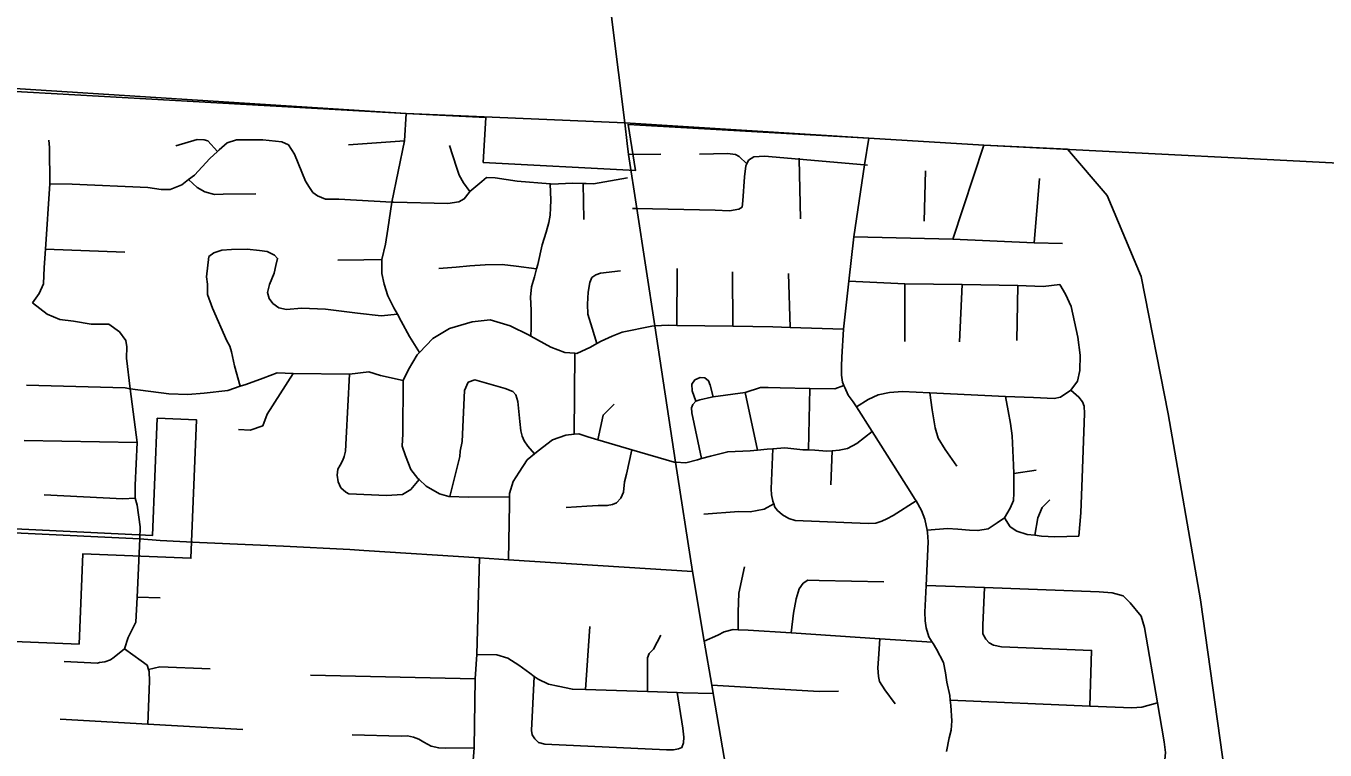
# Model space of a CAD drawing. Extents: x 1659811 to 1934326, y 644115 to 934867.
# Drawn here: x 1805504 to 1812113, y 776253 to 779936 of the extents above; entities that cross this region are included whole.
import ezdxf

# ---------------------------------------------------------------- set-up
doc = ezdxf.new("R2010")
doc.units = 0
for name, color, linetype in [('GM_X_City_Street', 7, 'Continuous'), ('GM_X_Corporation', 7, 'Continuous'), ('GM_X_County', 7, 'Continuous'), ('GM_X_County_Road', 7, 'Continuous'), ('GM_X_Township_Road', 7, 'Continuous')]:
    doc.layers.add(name, color=color, linetype=linetype)

msp = doc.modelspace()

# ---------------------------------------------------------------- linework, layer by layer
at = {"layer": 'GM_X_City_Street'}
for points in [[(1807366.2, 779040.7), (1807429.2, 779352.7), (1807438.2, 779490.6)], [(1805536.5, 778528), (1805570.4, 778575.7), (1805593, 778624.3), (1805597.3, 778707.4), (1805603.5, 778800.3), (1805625.9, 779132.9), (1805624.1, 779318.6), (1805620.7, 779355)], [(1805625.9, 779132.9), (1805739.4, 779131.9), (1806123.6, 779113.8), (1806191.5, 779104.6), (1806236.9, 779104.8), (1806296.4, 779128.2), (1806331.3, 779154.7), (1806361.1, 779177.4), (1806439.6, 779262.6), (1806478.8, 779298.2), (1806487.4, 779306.1), (1806527.8, 779341.8), (1806575.4, 779356.4), (1806708.6, 779357.6), (1806805.6, 779346.9), (1806839.5, 779331.9), (1806869.5, 779284.1), (1806926.1, 779147.2), (1806946, 779113.9), (1806963.4, 779089.2), (1806987.4, 779072.4), (1807028.6, 779055.8), (1807096.2, 779055.1), (1807366.2, 779040.7), (1807374.3, 779040.3), (1807650.5, 779032.5), (1807706.9, 779041.5), (1807733.7, 779056.4), (1807758.2, 779089.8), (1807762.8, 779093.8), (1807823, 779145.9), (1807846.4, 779165), (1807891.3, 779164.2), (1808002.6, 779146.3), (1808171.6, 779132.7), (1808175.6, 779132.3), (1808287.1, 779135.9), (1808339.4, 779134.7), (1808353.7, 779134.4)], [(1806266.7, 779326.4), (1806374.6, 779358.9), (1806410.1, 779357.3), (1806429.8, 779352.4), (1806478.8, 779298.2)], [(1807144.9, 779331.1), (1807429.2, 779352.7)], [(1807762.8, 779093.8), (1807730.2, 779139.1), (1807707.4, 779176.9), (1807693.6, 779217.4), (1807658.9, 779328.6)], [(1809849, 771681.5), (1809670.1, 772673.1), (1809518.9, 773511.2), (1809448.5, 773925.7), (1809405.9, 774177.4), (1809350.9, 774501.5), (1809323.6, 774660.3), (1809170.1, 775554.8), (1809104.4, 775937.9), (1809001.1, 776539.8), (1808993.5, 776583.7), (1808955.3, 776806.7), (1808894.4, 777161), (1808809.3, 777717.2), (1808703.3, 778410.3), (1808611.9, 779007.9), (1808569.8, 779283.1), (1808563, 779337.9)], [(1810187.7, 776245), (1810201.7, 776315.5), (1810211.3, 776354.4), (1810214.9, 776401), (1810210, 776480), (1810206.9, 776506.7), (1810204.3, 776530.1), (1810190, 776597.7), (1810182.2, 776645.4), (1810172.2, 776698.7), (1810137.2, 776765.3), (1810119.2, 776794.7), (1810114.4, 776802.4), (1810097.5, 776829.2), (1810083.2, 776874.8), (1810078.4, 776910.9), (1810077.4, 776953.8), (1810083.9, 777089.5), (1810094.8, 777312.7), (1810091.4, 777359.2), (1810088.9, 777371.2), (1810077.1, 777427.2), (1810060.4, 777471.9), (1810032.9, 777520.5), (1810028.7, 777527.9), (1809981.5, 777599.6), (1809809.2, 777873.1), (1809730.1, 777998.5), (1809713.4, 778025.1), (1809687.7, 778058.8), (1809670.6, 778096.6), (1809665.9, 778106.9), (1809657.6, 778125.1), (1809652.7, 778160.3), (1809653.2, 778205.1), (1809654.3, 778250.9), (1809662.8, 778394), (1809691.2, 778637.5), (1809715.3, 778864.3), (1809770.8, 779229), (1809791.7, 779366)], [(1810220.1, 778852.5), (1810376.9, 779330.6)], [(1808569.8, 779283.1), (1808733.8, 779284.2)], [(1808589.7, 779008.4), (1808611.9, 779007.9), (1809010.8, 778999.7), (1809083.2, 778995.5), (1809131.2, 779005.1), (1809148.1, 779014.7), (1809151.9, 779047.5), (1809160.2, 779168.8), (1809166.3, 779225), (1809171.5, 779235.7), (1809180, 779253.2), (1809207.3, 779270.6), (1809261.6, 779273.6), (1809437.5, 779258.2), (1809770.8, 779229), (1809785.6, 779227.6)], [(1808931.2, 779284.4), (1809073.3, 779287.9), (1809114.7, 779283.2), (1809133.3, 779271.9), (1809171.5, 779235.7)], [(1809444.1, 778954.4), (1809437.5, 779258.2), (1809437.4, 779263.1)], [(1810073.6, 778942.7), (1810080.9, 779198.7)], [(1806331.3, 779154.7), (1806374.7, 779114.4), (1806414.4, 779092.3), (1806462.6, 779079), (1806508, 779081.2), (1806673.3, 779082.3)], [(1808072.5, 778357.8), (1808073.5, 778398.4), (1808074.1, 778490.1), (1808070.6, 778557.5), (1808075.5, 778609.2), (1808090.7, 778660.5), (1808101.6, 778700.3), (1808107.8, 778722.8), (1808130.3, 778822.2), (1808151.4, 778887.7), (1808164.6, 778936.1), (1808171.5, 778973.8), (1808173.1, 779010.6), (1808173.7, 779050.4), (1808171.6, 779132.7)], [(1808342.2, 778951.7), (1808339.4, 779134.7)], [(1808353.7, 779134.4), (1808354.8, 779134.4), (1808391.2, 779133.5), (1808564.1, 779163.1)], [(1810634.3, 778832.7), (1810660.2, 779160.6)], [(1807506.1, 778275.8), (1807455.3, 778357.2), (1807412.5, 778435.4), (1807393.8, 778469.6), (1807375.8, 778502.4), (1807344.9, 778563.3), (1807326.3, 778623.2), (1807314, 778677), (1807315, 778748.2), (1807333.9, 778826.3), (1807344.4, 778902.2), (1807366.2, 779040.7)], [(1809715.3, 778864.3), (1810220.1, 778852.5)], [(1805603.5, 778800.3), (1806007.1, 778785.2)], [(1806434.1, 778763.7), (1806459.4, 778782), (1806501, 778796.2), (1806549, 778799.1), (1806629.7, 778801.1), (1806691.7, 778794.9), (1806731.5, 778788.2), (1806768.4, 778770.7), (1806784.1, 778753.5), (1806775.3, 778717.5), (1806766.5, 778679), (1806743.6, 778621.1), (1806732.8, 778581.2), (1806740.5, 778550), (1806759.9, 778524.7), (1806791.2, 778502.9), (1806829.5, 778494.7), (1806905.8, 778500.9), (1807028.6, 778496.1), (1807190, 778475.6), (1807311, 778460.9), (1807393.8, 778469.6)], [(1810220.1, 778852.5), (1810634.3, 778832.7), (1810777.8, 778829.7)], [(1806594.2, 778103.3), (1806565, 778207.9), (1806550.3, 778278.9), (1806541.9, 778308.2), (1806526.1, 778335.3), (1806452.1, 778500.1), (1806428, 778570.9), (1806426.9, 778622.4), (1806421.8, 778659.5), (1806434.1, 778763.7)], [(1807090, 778744.4), (1807222.5, 778746.4), (1807315, 778748.2)], [(1807604.7, 778703), (1807691.9, 778709.5), (1807762.7, 778716.6), (1807840.9, 778720.9), (1807926.9, 778723.4), (1807998.8, 778714.5), (1808101.6, 778700.3)], [(1808408.1, 778320.4), (1808383.9, 778398.3), (1808362.6, 778470.3), (1808360.6, 778521.2), (1808364.8, 778582.4), (1808373.5, 778631.4), (1808383.1, 778656.1), (1808403.2, 778669.8), (1808426.7, 778679.5), (1808528.3, 778691)], [(1808814.9, 778413.2), (1808817.8, 778701.9)], [(1809100.5, 778409), (1809098.3, 778686)], [(1809391.6, 778403.1), (1809382.9, 778677)], [(1809691.2, 778637.5), (1809975.1, 778624.9), (1810267.2, 778621.1), (1810550, 778615.5), (1810679.5, 778610.9), (1810764.5, 778620.3)], [(1809975.2, 778331.5), (1809975.1, 778624.9)], [(1810252.9, 778329.6), (1810267.2, 778621.1)], [(1810544.6, 778336.4), (1810550, 778615.5)], [(1810820.8, 778083.6), (1810853.9, 778128.8), (1810865.9, 778183.4), (1810867.8, 778262.5), (1810856.5, 778352.8), (1810821.4, 778508.8), (1810793, 778571.5), (1810764.5, 778620.3)], [(1805980, 778380.9), (1805925.8, 778419.6), (1805835.9, 778420), (1805745, 778434.9), (1805676.2, 778443.8), (1805612.4, 778470.1), (1805536.5, 778528)], [(1807422.3, 778132.3), (1807450.1, 778189.5), (1807494.4, 778263.9), (1807506.1, 778275.8), (1807574.8, 778345.7), (1807658.3, 778398), (1807774.1, 778431.8), (1807866, 778441.2), (1807967.3, 778410.1), (1808063.9, 778362.6), (1808072.5, 778357.8), (1808173.7, 778302.4), (1808246.4, 778275.7), (1808296.9, 778271.4), (1808306, 778270.7), (1808375.5, 778302.3), (1808408.1, 778320.4), (1808431.1, 778333.2), (1808486.6, 778358.6), (1808537.2, 778378.7), (1808688.5, 778409.5), (1808703.3, 778410.3), (1808771, 778413.9), (1808814.9, 778413.2), (1809100.5, 778409), (1809303.2, 778406.1), (1809391.6, 778403.1), (1809662.8, 778394)], [(1806060.2, 777538.3), (1806059.7, 777600), (1806069.2, 777818.2), (1806034.8, 778091.2), (1806015.3, 778245.6), (1806017.4, 778303.4), (1806011.4, 778335.5), (1805980, 778380.9)], [(1808293.8, 777859.1), (1808296.9, 778271.4)], [(1806008.2, 778094.8), (1806034.8, 778091.2), (1806230.1, 778064.3), (1806327.8, 778061.1), (1806410.1, 778068.5), (1806531.2, 778081.2), (1806594.2, 778103.3), (1806622.3, 778113.2), (1806711.4, 778145.2), (1806781.6, 778171.6), (1806864, 778169), (1807149.9, 778164.2), (1807248.3, 778177.3), (1807308.4, 778158.8), (1807422.3, 778132.3)], [(1806585.1, 777883.5), (1806645.2, 777880.5), (1806708.6, 777902.8), (1806730.5, 777962.2), (1806864, 778169)], [(1807505, 777628.8), (1807462.6, 777578.6), (1807419.1, 777552.5), (1807338.4, 777548.5), (1807146.5, 777555.9), (1807130.9, 777564), (1807106.1, 777587), (1807092.3, 777616.5), (1807086.7, 777650.7), (1807090.7, 777681), (1807103.3, 777701.4), (1807115.7, 777728.2), (1807123.3, 777746.9), (1807130.2, 777773.5), (1807133.6, 777840.2), (1807149.9, 778164.2)], [(1807422.3, 778132.3), (1807421.7, 777860.9), (1807417.5, 777799.2), (1807435.4, 777748.8), (1807461.2, 777680.1), (1807498.5, 777635), (1807505, 777628.8), (1807540.3, 777595.2), (1807608.5, 777556.5), (1807655, 777542.9), (1807660.4, 777542.7), (1807754.3, 777539.5), (1807963.7, 777540.4)], [(1808092, 777759.8), (1808057.2, 777798.7), (1808038.9, 777825.9), (1808028.9, 777850.2), (1808022, 777876.5), (1808017.3, 777924.1), (1808007.2, 778025.8), (1807997.1, 778060.1), (1807980.9, 778077.3), (1807941.9, 778092.4), (1807786.9, 778136.1), (1807754.3, 778123.5)], [(1808911.6, 778026.9), (1808892.8, 778079.5), (1808891.4, 778113.4), (1808907.2, 778137), (1808934.4, 778148.6), (1808958.5, 778145.9), (1808977.2, 778131.9), (1808985.5, 778108.5), (1809000.5, 778049.6)], [(1805506.3, 778109), (1806008.2, 778094.8)], [(1807660.4, 777542.7), (1807710.9, 777746.8), (1807712.8, 777773.2), (1807722.5, 777822.2), (1807735.5, 778081.9), (1807754.3, 778123.5)], [(1808940.2, 777735.4), (1808891.4, 777968.4), (1808890.5, 777994.4), (1808897.1, 778010), (1808911.6, 778026.9), (1808932.8, 778035.1), (1808992.2, 778048.4), (1809000.5, 778049.6), (1809162.7, 778072.5)], [(1809162.7, 778072.5), (1809240.4, 778097.4), (1809280.9, 778097.3), (1809341.1, 778095.7), (1809491.4, 778092.5), (1809618.5, 778089.8), (1809665.9, 778106.9)], [(1809226.6, 777778.5), (1809162.7, 778072.5)], [(1809485.6, 777779.3), (1809491.4, 778092.5)], [(1809730.1, 777998.5), (1809789.2, 778036.5), (1809839.3, 778059.5), (1809896.7, 778071.5), (1809964.3, 778076.8), (1810102.9, 778070.1), (1810487.9, 778051.6), (1810629.5, 778047.1), (1810736, 778041.8), (1810767.1, 778047.2), (1810820.8, 778083.6)], [(1810240, 777697.5), (1810179.9, 777781.7), (1810144.5, 777840.1), (1810129.9, 777892.6), (1810114.7, 777983.5), (1810102.9, 778070.1)], [(1810861.4, 777340.5), (1810870.2, 777460.3), (1810877.2, 777638), (1810889, 777965.4), (1810888.4, 778002.7), (1810878.8, 778023.8), (1810861.3, 778048.5), (1810820.8, 778083.6)], [(1808414.2, 777831.1), (1808440, 777956.5), (1808496.4, 778012.9)], [(1810088.9, 777371.2), (1810192.9, 777380.7), (1810245.6, 777376.2), (1810303.8, 777372.2), (1810347.2, 777369), (1810400.1, 777378.5), (1810445.3, 777408.6), (1810482.1, 777434.4), (1810511.3, 777482.6), (1810528.1, 777522.1), (1810530.5, 777559.4), (1810529.6, 777658.9), (1810529.2, 777702.3), (1810522.1, 777850.8), (1810512.5, 777914.7), (1810501.4, 777979.2), (1810487.9, 778051.6)], [(1807959.7, 777221.1), (1807964.7, 777503.5), (1807963.7, 777540.4), (1807963.2, 777557.9), (1807982.7, 777618.2), (1808012.5, 777666.5), (1808053.3, 777729.2), (1808092, 777759.8), (1808110.6, 777774.6), (1808182.8, 777830.6), (1808250.5, 777854.5), (1808293.8, 777859.1), (1808317, 777861.6), (1808362.3, 777846.3), (1808414.2, 777831.1), (1808586.7, 777780.7), (1808802.6, 777717.6), (1808809.3, 777717.2), (1808861.3, 777714.4), (1808919.8, 777729.7), (1808940.2, 777735.4), (1808986.8, 777748.2), (1809074.7, 777770.1), (1809188, 777775.2), (1809226.6, 777778.5), (1809274.4, 777782.7), (1809304.7, 777785.3), (1809364.1, 777790.5), (1809456.6, 777780.7), (1809485.6, 777779.3), (1809517.7, 777777.6), (1809578.3, 777773.9), (1809605.8, 777775.7), (1809642.2, 777778.1), (1809683.6, 777786.9), (1809731.6, 777811.9), (1809809.2, 777873.1)], [(1805494, 777827.8), (1806069.2, 777818.2)], [(1808251.8, 777486.5), (1808356.8, 777493.9), (1808414.8, 777496.4), (1808461.2, 777496.9), (1808488.1, 777502.2), (1808508.7, 777510.3), (1808530.8, 777533.7), (1808544.2, 777564.1), (1808549.7, 777617.7), (1808559.9, 777655.7), (1808586.7, 777780.7)], [(1809304.7, 777785.3), (1809295.6, 777582.3), (1809297.7, 777550.8), (1809304.2, 777519), (1809308.9, 777504.9), (1809314.6, 777488.1), (1809328.2, 777471), (1809353.4, 777449.2), (1809384.8, 777431.6), (1809416.9, 777420), (1809788.1, 777404.8), (1809828.3, 777407.7), (1809858.8, 777417.6), (1809884.5, 777429.2), (1809916.4, 777445.5), (1810032.9, 777520.5)], [(1809598.3, 777601.5), (1809605.8, 777775.7)], [(1810529.6, 777658.9), (1810643.4, 777675.9)], [(1805596.6, 777550.4), (1805996.4, 777530.3), (1806060.2, 777533.7)], [(1806082.5, 777326.6), (1806085.2, 777387.7), (1806070, 777498.4), (1806060.2, 777533.7), (1806060.2, 777538.3)], [(1808953.5, 777453.5), (1809130.4, 777465.7), (1809187.7, 777465.3), (1809259.9, 777478.5), (1809308.9, 777504.9)], [(1810637.5, 777345.3), (1810651.5, 777433.8), (1810674.5, 777487.5), (1810712.8, 777525.8)], [(1810482.1, 777434.4), (1810511.2, 777389), (1810544.5, 777366), (1810598.1, 777350.1), (1810637.5, 777345.3), (1810670, 777341.4), (1810739, 777337.7), (1810861.4, 777340.5)], [(1806005.3, 776768.3), (1806023.7, 776825.4), (1806062.8, 776903.6), (1806069, 777030.9), (1806082.5, 777326.6)], [(1806387.3, 777309.4), (1806658.6, 777296.4), (1806814.6, 777289.6), (1807152.4, 777273), (1807223.5, 777268.4)], [(1807223.5, 777268.4), (1807811.8, 777230.6), (1807959.7, 777221.1), (1808894.4, 777161)], [(1807559, 775677.4), (1807680.7, 775886.7), (1807704.6, 775947.2), (1807706.6, 775953.4), (1807726.2, 776014.3), (1807763.2, 776119.7), (1807777.2, 776178.5), (1807783.7, 776263.6), (1807789.9, 776615.2), (1807798.5, 776739.4), (1807811.8, 777230.6)], [(1809127.4, 776865.1), (1809128, 776955.1), (1809130.2, 777050.6), (1809159.4, 777184.7)], [(1809396.9, 776848.7), (1809409.8, 776949), (1809422.4, 777022.6), (1809438, 777072.6), (1809458.6, 777102.4), (1809482.4, 777116.7), (1809540.1, 777115.1), (1809867.9, 777109.1)], [(1810083.9, 777089.5), (1810380.3, 777079.2), (1810964.8, 777058.3), (1811030.2, 777052.9), (1811085.9, 777038.1), (1811121.3, 777002.4)], [(1810916.2, 776476.4), (1810925.8, 776759.4), (1810466.8, 776778.7), (1810426.6, 776785.7), (1810404.9, 776798.8), (1810387.4, 776816.7), (1810372.9, 776844.8), (1810371.8, 776887.7), (1810380.3, 777079.2)], [(1806069, 777030.9), (1806186.3, 777026.6)], [(1811276.5, 776157.7), (1811297.8, 776202.9), (1811300.9, 776240.6), (1811294.9, 776294.8), (1811260.5, 776493.8), (1811194.3, 776877), (1811178, 776933.2), (1811121.3, 777002.4)], [(1808350.4, 776560.4), (1808373.5, 776881.7)], [(1808666, 776550.4), (1808666.9, 776722.4), (1808674.9, 776743.6), (1808696.7, 776765.7), (1808734.8, 776837.2)], [(1808955.3, 776806.7), (1809023.9, 776836.9), (1809055.8, 776854.2), (1809101.8, 776866.3), (1809127.4, 776865.1), (1809178.7, 776862.8), (1809396.9, 776848.7), (1809848.3, 776819.5), (1810114.4, 776802.4)], [(1809926.3, 776488.2), (1809873.1, 776559.2), (1809845.9, 776602), (1809841.5, 776626.7), (1809838, 776670.7), (1809842.1, 776717.8), (1809848.3, 776819.5)], [(1805697.5, 776702.8), (1805868.2, 776695.4), (1805877.7, 776698), (1805905.5, 776701.8), (1805934, 776712.1), (1805953.2, 776724.7), (1806005.3, 776768.3)], [(1806123.9, 776384.6), (1806133.2, 776603.7), (1806131, 776651.7), (1806127.7, 776662), (1806120.8, 776684), (1806090, 776707.3), (1806005.3, 776768.3)], [(1807798.5, 776739.4), (1807900, 776738.1), (1807955.3, 776719.7), (1808011.7, 776685.4), (1808067.3, 776643.7), (1808090.1, 776627.6), (1808110.5, 776613.3), (1808162.6, 776588.6), (1808211.2, 776577.9), (1808284.4, 776562.5), (1808350.4, 776560.4), (1808666, 776550.4), (1808817.2, 776545.6), (1808845.2, 776544.7)], [(1806127.7, 776662), (1806184.7, 776675.8), (1806441.8, 776666.1)], [(1806952.1, 776634.6), (1807789.9, 776615.2)], [(1808090.1, 776627.6), (1808075.9, 776352), (1808080.1, 776330.9), (1808093.2, 776310.8), (1808111.3, 776292.1), (1808143.6, 776283.2), (1808762.7, 776253.9), (1808797.7, 776253.3), (1808823.6, 776258.7), (1808841.7, 776266.4), (1808849.4, 776289.5), (1808851.5, 776318.9), (1808845.2, 776363.5), (1808817.2, 776545.6)], [(1808845.2, 776544.7), (1808845.3, 776544.7), (1809001.1, 776539.8)], [(1808993.5, 776583.7), (1809539.3, 776550.6), (1809637.2, 776552)], [(1810206.9, 776506.7), (1810916.2, 776476.4), (1811130.7, 776467.2), (1811181.7, 776471.5), (1811260.5, 776493.8)], [(1805678.3, 776409.4), (1806123.9, 776384.6), (1806607.9, 776357.7)], [(1807163.8, 776329.7), (1807412.7, 776322.9), (1807444.8, 776325), (1807476.2, 776318.6), (1807502.1, 776308.1), (1807527.7, 776292.5), (1807565.9, 776271.9), (1807603.7, 776264.2), (1807636.3, 776262.3), (1807783.7, 776263.6)]]:
    msp.add_lwpolyline(points, dxfattribs=at)
at = {"layer": 'GM_X_Corporation'}
msp.add_lwpolyline([(1805101.6, 779639.4), (1807438.2, 779490.6), (1807842.8, 779471), (1807830.6, 779242.4), (1808605.3, 779201.3), (1808567.7, 779435.6), (1809791.6, 779366), (1810376.9, 779330.6), (1810803.6, 779308.9), (1811004.8, 779073.4), (1811178.2, 778661.7), (1811315.8, 777963.7), (1811479.7, 777017.1), (1811604.1, 776132.9), (1811723.6, 775429), (1811903.5, 774466.3), (1812090.4, 773353.3), (1816972, 773128)], dxfattribs=at)
msp.add_lwpolyline([(1805774.5, 776791.1), (1805793.3, 777251.1), (1806342.8, 777228.6), (1806371.7, 777932.4), (1806171.9, 777940.6), (1806147.4, 777344.1), (1805342.3, 777383), (1805318.8, 776809.8)], close=True, dxfattribs=at)
at = {"layer": 'GM_X_County'}
for points in [[(1801375.4, 779789.8), (1803633.5, 779704.3), (1803703.9, 779700.5), (1807438.2, 779490.6), (1808550.2, 779442.7), (1809791.6, 779366), (1810376.9, 779330.6), (1811852.6, 779255.6), (1817214.1, 778978.7)], [(1817214.1, 778978.7), (1811852.6, 779255.6), (1810376.9, 779330.6), (1809791.6, 779366), (1808550.2, 779442.7), (1807438.2, 779490.6), (1803703.9, 779700.5), (1803633.5, 779704.3), (1801375.4, 779789.8)]]:
    msp.add_lwpolyline(points, dxfattribs=at)
at = {"layer": 'GM_X_County_Road'}
for points in [[(1808550.2, 779442.7), (1808487, 779954.8), (1808465.5, 780137.2), (1808429.2, 780452.3), (1808422.6, 780521.5), (1808335.6, 781219), (1808317.7, 781381.8), (1808298, 781556.1), (1808272.5, 781763.3)], [(1808563, 779337.9), (1808550.2, 779442.7)]]:
    msp.add_lwpolyline(points, dxfattribs=at)
at = {"layer": 'GM_X_Township_Road'}
msp.add_lwpolyline([(1805342.1, 777362.8), (1805478.9, 777356.4), (1806082.5, 777326.6), (1806186.5, 777319), (1806387.3, 777309.4)], dxfattribs=at)

doc.saveas('drawing.dxf')
